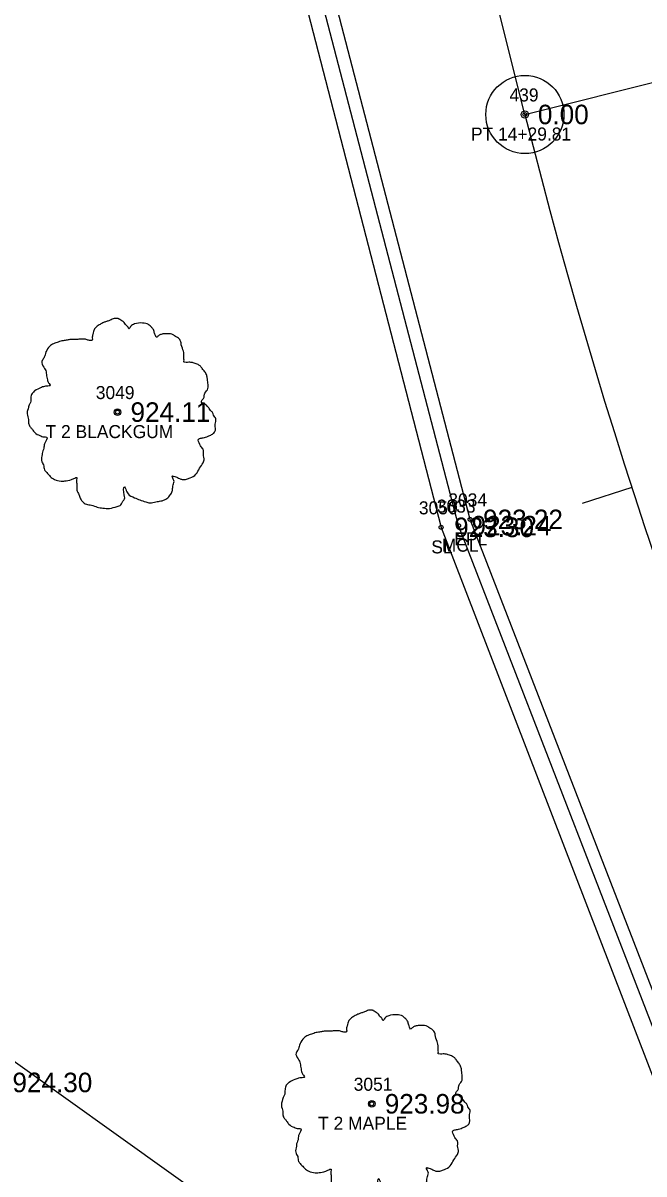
# Model space of a CAD drawing. Extents: x 1575382 to 1578175, y 1099175 to 1101955.
# Drawn here: x 1576782.9 to 1576830.6, y 1101005.4 to 1101093.8 of the extents above; entities that cross this region are included whole.
import ezdxf

# ---------------------------------------------------------------- set-up
doc = ezdxf.new("R2010")
doc.units = 0
for name, color, linetype in [('RD_EX_Conc', 7, 'Continuous'), ('RD_EX_Conc_txCode', 7, 'Continuous'), ('RD_EX_Road', 7, 'Continuous'), ('RD_EX_Road_txCode', 7, 'Continuous'), ('RD_EX_TX_Conc_ELEV', 7, 'Continuous'), ('RD_EX_TX_Misc_ELEV', 7, 'Continuous'), ('RD_EX_TX_Road_ELEV', 7, 'Continuous'), ('RD_EX_TX_VEG_ELEV', 7, 'Continuous'), ('RD_EX_UT', 7, 'Continuous'), ('RD_EX_VEG', 7, 'Continuous'), ('RD_EX_VEG_txCode', 7, 'Continuous'), ('RD_HC_Cl', 7, 'Continuous'), ('RD_HC_Data', 7, 'Continuous'), ('RD_HC_Data_Tic', 7, 'Continuous'), ('RD_HC_Survey_ELEV', 7, 'Continuous'), ('RD_HC_txCode', 7, 'Continuous'), ('RD_SMD_Locator', 7, 'Continuous')]:
    doc.layers.add(name, color=color, linetype=linetype)

msp = doc.modelspace()

# ---------------------------------------------------------------- linework, layer by layer
at = {"layer": 'RD_EX_Conc'}
msp.add_lwpolyline([(1577043.777, 1100776.098), (1576999.879, 1100812.296), (1576959.091, 1100842.628), (1576920.948, 1100878.726), (1576886.666, 1100919.361), (1576858.724, 1100961.136), (1576834.43, 1101008.647), (1576816.373, 1101055.231), (1576803.494, 1101104.71), (1576791.52, 1101152.573)], dxfattribs=at)
at = {"layer": 'RD_EX_Road'}
msp.add_lwpolyline([(1576835.397, 1101008.919), (1576817.257, 1101055.711), (1576804.492, 1101104.805), (1576792.41, 1101153.076)], dxfattribs=at)
at = {"layer": 'RD_EX_UT'}
msp.add_lwpolyline([(1576697.982, 1101074.318), (1577079.486, 1100801.524), (1576931.929, 1100529.296), (1577183.503, 1100413.666)], dxfattribs=at)
at = {"layer": 'RD_EX_VEG'}
msp.add_lwpolyline([(1576790.661, 1101151.705), (1576802.101, 1101105.116), (1576815.034, 1101055.099), (1576833.721, 1101006.581)], dxfattribs=at)
for centre, radius in [((1576790.17, 1101063.954), 0.25), ((1576790.158, 1101063.936), 0.0001), ((1576809.704, 1101010.82), 0.25), ((1576809.691, 1101010.801), 0.0001)]:
    msp.add_circle(centre, radius, dxfattribs=at)
for points in [[(1576790.302, 1101071.122), (1576790.002, 1101071.147), (1576789.677, 1101071.047), (1576789.428, 1101070.947), (1576789.203, 1101070.872), (1576788.978, 1101070.772), (1576788.678, 1101070.597), (1576788.453, 1101070.397), (1576788.328, 1101070.147), (1576788.278, 1101069.922), (1576788.228, 1101069.647), (1576788.228, 1101069.472), (1576788.103, 1101069.447), (1576787.953, 1101069.472), (1576787.703, 1101069.547), (1576787.453, 1101069.547), (1576787.203, 1101069.547), (1576786.854, 1101069.522), (1576786.504, 1101069.522), (1576786.229, 1101069.472), (1576785.904, 1101069.422), (1576785.529, 1101069.297), (1576785.179, 1101069.172), (1576784.88, 1101068.923), (1576784.63, 1101068.448), (1576784.505, 1101068.098), (1576784.355, 1101067.848), (1576784.505, 1101067.398), (1576784.68, 1101067.048), (1576784.705, 1101066.848), (1576784.78, 1101066.424), (1576784.88, 1101066.199), (1576785.004, 1101065.999), (1576784.93, 1101065.974), (1576784.555, 1101065.924), (1576784.255, 1101065.824), (1576783.83, 1101065.599), (1576783.605, 1101065.374), (1576783.505, 1101065.049), (1576783.48, 1101064.699), (1576783.38, 1101064.5), (1576783.305, 1101064.225), (1576783.28, 1101064.15), (1576783.23, 1101063.825), (1576783.33, 1101063.375), (1576783.355, 1101063.025), (1576783.48, 1101062.8), (1576783.63, 1101062.625), (1576783.805, 1101062.375), (1576784.205, 1101062.151), (1576784.53, 1101062.051), (1576784.73, 1101062.026), (1576784.555, 1101061.526), (1576784.505, 1101061.176), (1576784.38, 1101060.776), (1576784.38, 1101060.701), (1576784.33, 1101060.226), (1576784.48, 1101059.901), (1576784.555, 1101059.527), (1576784.73, 1101059.302), (1576785.004, 1101059.002), (1576785.329, 1101058.777), (1576785.829, 1101058.652), (1576786.229, 1101058.677), (1576786.804, 1101058.852), (1576787.054, 1101058.927), (1576787.029, 1101058.752), (1576787.054, 1101058.377), (1576787.054, 1101057.952), (1576787.203, 1101057.628), (1576787.303, 1101057.353), (1576787.453, 1101057.103), (1576787.778, 1101056.878), (1576788.178, 1101056.803), (1576788.603, 1101056.653), (1576789.053, 1101056.578), (1576789.552, 1101056.553), (1576790.152, 1101056.703), (1576790.427, 1101056.828), (1576790.527, 1101057.003), (1576790.727, 1101057.378), (1576790.677, 1101057.603), (1576790.702, 1101058.202), (1576790.802, 1101058.027), (1576790.977, 1101057.677), (1576791.477, 1101057.378), (1576791.876, 1101057.203), (1576792.351, 1101057.053), (1576792.651, 1101056.978), (1576793.126, 1101057.053), (1576793.501, 1101057.128), (1576793.876, 1101057.253), (1576794.175, 1101057.528), (1576794.35, 1101057.802), (1576794.4, 1101058.077), (1576794.475, 1101058.452), (1576794.525, 1101058.627)], [(1576794.525, 1101058.627), (1576794.45, 1101058.802), (1576794.4, 1101059.052), (1576794.475, 1101059.027), (1576794.65, 1101058.977), (1576794.925, 1101058.852), (1576795.15, 1101058.777), (1576795.475, 1101058.802), (1576795.75, 1101058.902), (1576796.2, 1101059.177), (1576796.474, 1101059.652), (1576796.749, 1101060.051), (1576796.824, 1101060.376), (1576796.774, 1101060.601), (1576796.749, 1101061.101), (1576796.549, 1101061.351), (1576796.499, 1101061.476), (1576796.399, 1101061.876), (1576796.474, 1101061.926), (1576796.749, 1101061.976), (1576797.124, 1101062.101), (1576797.399, 1101062.225), (1576797.624, 1101062.4), (1576797.699, 1101062.625), (1576797.674, 1101063.025), (1576797.724, 1101063.425), (1576797.649, 1101063.575), (1576797.549, 1101063.725), (1576797.474, 1101063.925), (1576797.324, 1101064.075), (1576797.224, 1101064.225), (1576797.124, 1101064.325), (1576796.999, 1101064.475), (1576796.824, 1101064.599), (1576796.674, 1101064.649), (1576796.624, 1101064.799), (1576796.774, 1101064.999), (1576796.824, 1101065.099), (1576796.849, 1101065.324), (1576797.074, 1101065.674), (1576797.124, 1101066.074), (1576797.074, 1101066.499), (1576797.024, 1101066.774), (1576796.874, 1101067.048), (1576796.674, 1101067.298), (1576796.549, 1101067.473), (1576796.374, 1101067.598), (1576796.05, 1101067.723), (1576795.8, 1101067.773), (1576795.45, 1101067.773), (1576795.25, 1101067.823), (1576795.275, 1101067.873), (1576795.275, 1101068.023), (1576795.275, 1101068.298), (1576795.2, 1101068.748), (1576795.05, 1101069.247), (1576795.05, 1101069.272), (1576794.95, 1101069.522), (1576794.725, 1101069.722), (1576794.55, 1101069.822), (1576794.35, 1101069.947), (1576794.1, 1101069.972), (1576793.801, 1101069.972), (1576793.526, 1101069.922), (1576793.326, 1101069.822), (1576793.151, 1101069.697), (1576793.076, 1101069.847), (1576792.976, 1101070.147), (1576792.926, 1101070.297), (1576792.776, 1101070.472), (1576792.551, 1101070.672), (1576792.101, 1101070.797), (1576791.477, 1101070.722), (1576791.177, 1101070.522), (1576791.027, 1101070.347), (1576790.977, 1101070.472), (1576790.777, 1101070.672), (1576790.677, 1101070.847), (1576790.502, 1101070.972), (1576790.352, 1101071.072), (1576790.252, 1101071.122)], [(1576809.836, 1101017.988), (1576809.536, 1101018.013), (1576809.211, 1101017.913), (1576808.961, 1101017.813), (1576808.736, 1101017.738), (1576808.511, 1101017.638), (1576808.212, 1101017.463), (1576807.987, 1101017.263), (1576807.862, 1101017.013), (1576807.812, 1101016.788), (1576807.762, 1101016.513), (1576807.762, 1101016.338), (1576807.637, 1101016.313), (1576807.487, 1101016.338), (1576807.237, 1101016.413), (1576806.987, 1101016.413), (1576806.737, 1101016.413), (1576806.387, 1101016.388), (1576806.037, 1101016.388), (1576805.763, 1101016.338), (1576805.438, 1101016.288), (1576805.063, 1101016.163), (1576804.713, 1101016.038), (1576804.413, 1101015.788), (1576804.163, 1101015.314), (1576804.038, 1101014.964), (1576803.888, 1101014.714), (1576804.038, 1101014.264), (1576804.213, 1101013.914), (1576804.238, 1101013.714), (1576804.313, 1101013.29), (1576804.413, 1101013.065), (1576804.538, 1101012.865), (1576804.463, 1101012.84), (1576804.088, 1101012.79), (1576803.788, 1101012.69), (1576803.364, 1101012.465), (1576803.139, 1101012.24), (1576803.039, 1101011.915), (1576803.014, 1101011.565), (1576802.914, 1101011.365), (1576802.839, 1101011.091), (1576802.814, 1101011.016), (1576802.764, 1101010.691), (1576802.864, 1101010.241), (1576802.889, 1101009.891), (1576803.014, 1101009.666), (1576803.164, 1101009.491), (1576803.339, 1101009.241), (1576803.738, 1101009.016), (1576804.063, 1101008.916), (1576804.263, 1101008.892), (1576804.088, 1101008.392), (1576804.038, 1101008.042), (1576803.913, 1101007.642), (1576803.913, 1101007.567), (1576803.863, 1101007.092), (1576804.013, 1101006.767), (1576804.088, 1101006.393), (1576804.263, 1101006.168), (1576804.538, 1101005.868), (1576804.863, 1101005.643), (1576805.363, 1101005.518), (1576805.763, 1101005.543), (1576806.337, 1101005.718), (1576806.587, 1101005.793), (1576806.562, 1101005.618), (1576806.587, 1101005.243), (1576806.587, 1101004.818), (1576806.737, 1101004.493), (1576806.837, 1101004.219), (1576806.987, 1101003.969), (1576807.312, 1101003.744), (1576807.712, 1101003.669), (1576808.137, 1101003.519), (1576808.586, 1101003.444), (1576809.086, 1101003.419), (1576809.686, 1101003.569), (1576809.961, 1101003.694), (1576810.061, 1101003.869), (1576810.261, 1101004.244), (1576810.211, 1101004.468), (1576810.236, 1101005.068), (1576810.336, 1101004.893), (1576810.511, 1101004.543), (1576811.01, 1101004.244), (1576811.41, 1101004.069), (1576811.885, 1101003.919), (1576812.185, 1101003.844), (1576812.66, 1101003.919), (1576813.034, 1101003.994), (1576813.409, 1101004.119), (1576813.709, 1101004.393), (1576813.884, 1101004.668), (1576813.934, 1101004.943), (1576814.009, 1101005.318), (1576814.059, 1101005.493)], [(1576814.059, 1101005.493), (1576813.984, 1101005.668), (1576813.934, 1101005.918), (1576814.009, 1101005.893), (1576814.184, 1101005.843), (1576814.459, 1101005.718), (1576814.684, 1101005.643), (1576815.009, 1101005.668), (1576815.283, 1101005.768), (1576815.733, 1101006.043), (1576816.008, 1101006.518), (1576816.283, 1101006.917), (1576816.358, 1101007.242), (1576816.308, 1101007.467), (1576816.283, 1101007.967), (1576816.083, 1101008.217), (1576816.033, 1101008.342), (1576815.933, 1101008.742), (1576816.008, 1101008.792), (1576816.283, 1101008.842), (1576816.658, 1101008.966), (1576816.933, 1101009.091), (1576817.158, 1101009.266), (1576817.233, 1101009.491), (1576817.208, 1101009.891), (1576817.258, 1101010.291), (1576817.183, 1101010.441), (1576817.083, 1101010.591), (1576817.008, 1101010.791), (1576816.858, 1101010.941), (1576816.758, 1101011.091), (1576816.658, 1101011.19), (1576816.533, 1101011.34), (1576816.358, 1101011.465), (1576816.208, 1101011.515), (1576816.158, 1101011.665), (1576816.308, 1101011.865), (1576816.358, 1101011.965), (1576816.383, 1101012.19), (1576816.608, 1101012.54), (1576816.658, 1101012.94), (1576816.608, 1101013.365), (1576816.558, 1101013.639), (1576816.408, 1101013.914), (1576816.208, 1101014.164), (1576816.083, 1101014.339), (1576815.908, 1101014.464), (1576815.583, 1101014.589), (1576815.333, 1101014.639), (1576814.984, 1101014.639), (1576814.784, 1101014.689), (1576814.809, 1101014.739), (1576814.809, 1101014.889), (1576814.809, 1101015.164), (1576814.734, 1101015.614), (1576814.584, 1101016.113), (1576814.584, 1101016.138), (1576814.484, 1101016.388), (1576814.259, 1101016.588), (1576814.084, 1101016.688), (1576813.884, 1101016.813), (1576813.634, 1101016.838), (1576813.334, 1101016.838), (1576813.059, 1101016.788), (1576812.859, 1101016.688), (1576812.685, 1101016.563), (1576812.61, 1101016.713), (1576812.51, 1101017.013), (1576812.46, 1101017.163), (1576812.31, 1101017.338), (1576812.085, 1101017.538), (1576811.635, 1101017.663), (1576811.01, 1101017.588), (1576810.71, 1101017.388), (1576810.56, 1101017.213), (1576810.511, 1101017.338), (1576810.311, 1101017.538), (1576810.211, 1101017.713), (1576810.036, 1101017.838), (1576809.886, 1101017.938), (1576809.786, 1101017.988)]]:
    msp.add_spline(points, degree=3, dxfattribs=at)
at = {"layer": 'RD_HC_Cl'}
msp.add_line((1576821.469, 1101086.816), (1576804.155, 1101155.737), dxfattribs=at)
msp.add_arc((1577257.909, 1101196.452), 450, 194.10128, 235.13175, dxfattribs=at)
at = {"layer": 'RD_HC_Data'}
msp.add_line((1576821.469, 1101086.816), (1576933.079, 1101114.853), dxfattribs=at)
for radius in [3, 0.282]:
    msp.add_circle((1576821.469, 1101086.816), radius, dxfattribs=at)
at = {"layer": 'RD_HC_Data_Tic'}
msp.add_line((1576829.685, 1101058.162), (1576825.878, 1101056.933), dxfattribs=at)
at = {"layer": 'RD_SMD_Locator'}
for centre in [(1576821.469, 1101086.816), (1576790.17, 1101063.954), (1576815.034, 1101055.099), (1576816.373, 1101055.231), (1576817.257, 1101055.711), (1576809.704, 1101010.82)]:
    msp.add_circle(centre, 0.15, dxfattribs=at)

# ---------------------------------------------------------------- texts
at = {"layer": 'RD_EX_Conc_txCode'}
for s, p in [('3033', (1576814.704, 1101056.231)), ('MCL', (1576815.082, 1101053.231))]:
    msp.add_text(s, height=1, dxfattribs=at).set_placement(p)
at = {"layer": 'RD_EX_Road_txCode'}
for s, p in [('3034', (1576815.588, 1101056.711)), ('EPL', (1576816.052, 1101053.711))]:
    msp.add_text(s, height=1, dxfattribs=at).set_placement(p)
at = {"layer": 'RD_EX_TX_Conc_ELEV'}
msp.add_text('923.24', height=1.5, dxfattribs=at).set_placement((1576817.373, 1101054.481))
at = {"layer": 'RD_EX_TX_Misc_ELEV'}
msp.add_text('924.30', height=1.5, dxfattribs=at).set_placement((1576782.097, 1101011.708))
at = {"layer": 'RD_EX_TX_Road_ELEV'}
msp.add_text('923.22', height=1.5, dxfattribs=at).set_placement((1576818.257, 1101054.961))
at = {"layer": 'RD_EX_TX_VEG_ELEV'}
for s, p in [('924.11', (1576791.17, 1101063.204)), ('923.30', (1576816.034, 1101054.349)), ('923.98', (1576810.704, 1101010.07))]:
    msp.add_text(s, height=1.5, dxfattribs=at).set_placement(p)
at = {"layer": 'RD_EX_VEG_txCode'}
for s, p in [('3049', (1576788.501, 1101064.954)), ('T 2 BLACKGUM', (1576784.643, 1101061.954)), ('3050', (1576813.325, 1101056.099)), ('SL', (1576814.278, 1101053.099)), ('3051', (1576808.318, 1101011.82)), ('T 2 MAPLE', (1576805.582, 1101008.82))]:
    msp.add_text(s, height=1, dxfattribs=at).set_placement(p)
at = {"layer": 'RD_HC_Survey_ELEV'}
msp.add_text('0.00', height=1.5, dxfattribs=at).set_placement((1576822.469, 1101086.066))
at = {"layer": 'RD_HC_txCode'}
for s, p in [('439', (1576820.288, 1101087.816)), ('PT 14+29.81', (1576817.327, 1101084.816))]:
    msp.add_text(s, height=1, dxfattribs=at).set_placement(p)

doc.saveas('drawing.dxf')
